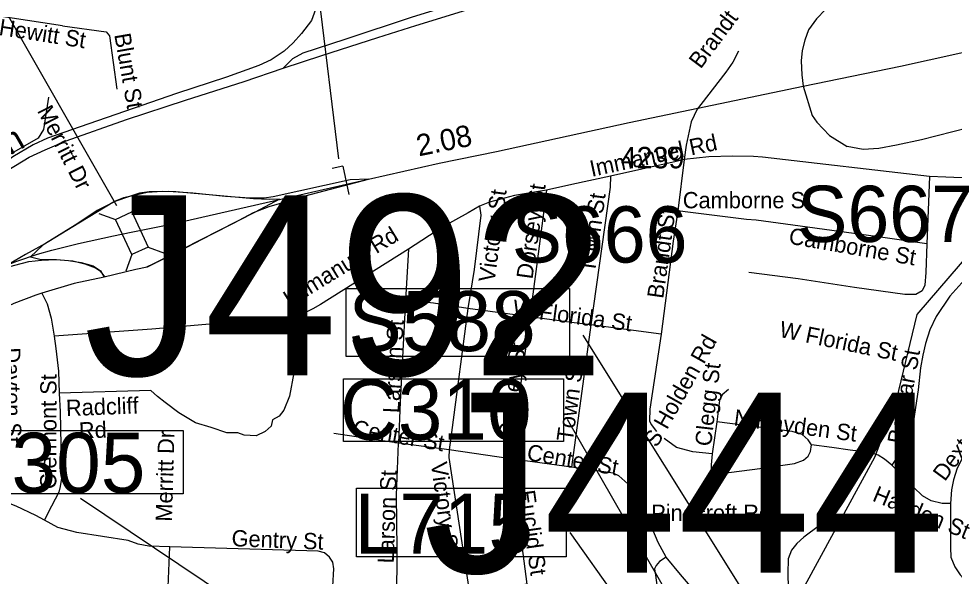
# Model space of a CAD drawing. Extents: x 1662474 to 1856135, y 779280 to 917889.
# Drawn here: x 1746839 to 1752296, y 837982 to 841234 of the extents above; entities that cross this region are included whole.
import ezdxf

# ---------------------------------------------------------------- set-up
doc = ezdxf.new("R2010")
doc.units = 0
for name, color, linetype in [('Exist Hydrographic Misc Water Feature', 7, 'Continuous'), ('Exist Railroad Mainline', 7, 'Continuous'), ('Exist Railroad Mainline Label', 7, 'Continuous'), ('Exist Railroad Siding', 7, 'Continuous'), ('Exist Road Non-System Structure Non-Sys NCDOT Attributed CELL', 7, 'Continuous'), ('Exist Road Non-System Structure Non-Sys NCDOT Number Label', 7, 'Continuous'), ('Exist Road Non-System Structure Non-Sys Other Number Label', 7, 'Continuous'), ('Exist Road Non-System Type 51', 7, 'Continuous'), ('Exist Road Non-System Type 51 Label', 7, 'Continuous'), ('Exist Road Primary Interstate Structure Ovrhead Sign CELL', 7, 'Continuous'), ('Exist Road Primary Interstate Structure Ovrhead Sign Number Label', 7, 'Continuous'), ('Exist Road Secondary Mileage Tenths English Label', 7, 'Continuous'), ('Exist Road Secondary Ramp 1 Lane  Attributed', 7, 'Continuous'), ('Exist Road Secondary Structure Cantilever Sign CELL', 7, 'Continuous'), ('Exist Road Secondary Structure Culvert Number Label', 7, 'Continuous'), ('Exist Road Secondary Structure Ovrhead Sign Number Label', 7, 'Continuous'), ('Exist Road Secondary Type 51 Number Label', 7, 'Continuous'), ('Exist Road Secondary Type 51 Undivided 4 Lane Attributed', 7, 'Continuous')]:
    doc.layers.add(name, color=color, linetype=linetype)

msp = doc.modelspace()

# ---------------------------------------------------------------- linework, layer by layer
at = {"layer": 'Exist Hydrographic Misc Water Feature'}
msp.add_lwpolyline([(1751360.8, 836588.7), (1751491.7, 836920.7), (1751477.8, 837163.9), (1751452.8, 837187.5), (1751425.7, 837929.9), (1751831.7, 838676.5), (1751958.8, 839008.7), (1752079.8, 839508.5), (1752584.9, 840095.5), (1752745.8, 840394.2), (1752812.7, 840471.6), (1752988.8, 840576.4), (1753482.8, 840773.1), (1753765.8, 840780.4), (1753973.7, 840743.3)], dxfattribs=at)
at = {"layer": 'Exist Railroad Mainline'}
for points in [[(1748380.8, 840945.3), (1748607.2, 841019.8), (1748933.9, 841124.1), (1749154.3, 841194.5), (1749502.8, 841300.6), (1749847.4, 841410.4), (1750063.7, 841479.2)], [(1746586.9, 840263.7), (1746775.5, 840350.5), (1746899.8, 840426.1), (1746993.9, 840469.1), (1747116.4, 840522.4), (1747467.2, 840646.6), (1747811.8, 840758.4), (1748154.4, 840866.6), (1748380.8, 840945.3)]]:
    msp.add_lwpolyline(points, dxfattribs=at)
at = {"layer": 'Exist Railroad Siding'}
for points in [[(1748476, 841814.5), (1748551.2, 841704), (1748579.9, 841631.6), (1748596.4, 841553.8), (1748599, 841455.6), (1748585, 841350.2), (1748569.6, 841286.8), (1748546.4, 841224.2), (1748488, 841146.7), (1748439.6, 841092.8), (1748387.5, 841045), (1748311.3, 840993.7), (1748238.7, 840960.1), (1748050.6, 840893), (1747759.7, 840796.8), (1747507.2, 840710.4), (1747196.8, 840604.1), (1747006.4, 840537.1), (1746924.2, 840497.8), (1746804, 840428.3), (1746586.9, 840263.7)], [(1753847, 841822.9), (1753414.4, 841723.8), (1753275, 841689.3), (1753113.7, 841647.8), (1752919.6, 841597.1), (1752709.9, 841546.4), (1752493.9, 841487.7), (1752248.5, 841455.4), (1751960.4, 841417.4), (1751776.7, 841385.1), (1751633.8, 841337.9), (1751545.1, 841287.2), (1751491, 841233.1), (1751444.9, 841169.7), (1751423, 841108.6), (1751409.2, 841048.7), (1751402.3, 840988.8), (1751405.7, 840907), (1751414.4, 840840.9), (1751466.9, 840669.1), (1751494.6, 840631.1), (1751567.6, 840553.3), (1751671.3, 840487.7)], [(1748380.8, 840945.3), (1748437.1, 841001), (1748497.2, 841034.5), (1748743.7, 841115.2), (1749136.3, 841244.7), (1749491.1, 841354.7), (1749841.8, 841460.8), (1750028.1, 841517.4), (1750138.2, 841556.8)], [(1752469.7, 840621.3), (1752103.9, 840528), (1751957.6, 840496.9), (1751855.6, 840477.3), (1751763.4, 840471.5), (1751671.3, 840487.7)]]:
    msp.add_lwpolyline(points, dxfattribs=at)
at = {"layer": 'Exist Road Non-System Structure Non-Sys NCDOT Attributed CELL'}
for p, q in [((1747534.4, 840203.1), (1747498.9, 840106.6)), ((1747306.8, 840097.8), (1747403.4, 840062.3)), ((1747593.1, 839901.9), (1747689.7, 839866.4)), ((1747498.1, 839857.8), (1747464.3, 839762))]:
    msp.add_line(p, q, dxfattribs=at)
msp.add_lwpolyline([(1747498.9, 840106.6), (1747593.6, 839902.1), (1747498.1, 839857.8), (1747403.4, 840062.3)], close=True, dxfattribs=at)
at = {"layer": 'Exist Road Non-System Structure Non-Sys NCDOT Number Label'}
msp.add_line((1747410.5, 840143.2), (1746566, 841618.1), dxfattribs=at)
at = {"layer": 'Exist Road Non-System Type 51'}
for p, q in [((1751177.5, 840425.4), (1751125, 840429.6)), ((1750720.5, 840412.6), (1750683.2, 840113.9)), ((1752151.8, 840313.4), (1751177.5, 840425.4)), ((1752151.8, 840313.4), (1752135.4, 839921.5)), ((1751139.1, 840058), (1751083.5, 840063.2)), ((1749111.4, 839890.5), (1749094.4, 839592.1)), ((1749819.5, 839496), (1749457.6, 839544.6)), ((1749819.5, 839496), (1749707.4, 838667.8)), ((1750175.6, 839447.5), (1750062.8, 838617.9)), ((1750586.1, 839393.9), (1750175.6, 839447.5)), ((1747615.1, 839422.9), (1747046.6, 839382.9)), ((1747609.6, 839065.9), (1747075.6, 839050.7)), ((1750910.2, 838883.2), (1750882.8, 838696.6)), ((1749053.4, 838759.1), (1748677.2, 838813.9)), ((1749350.5, 838720.2), (1749053.4, 838759.1)), ((1749707.4, 838667.8), (1749350.5, 838720.2)), ((1750062.8, 838617.9), (1749707.4, 838667.8)), ((1750875.4, 838574), (1750875.1, 838437)), ((1750439.6, 838470.9), (1750391.4, 838521.5))]:
    msp.add_line(p, q, dxfattribs=at)
for points in [[(1747093.9, 841192.4), (1746776.2, 841240.4), (1746721.9, 841248.5)], [(1747093.9, 841192.4), (1747348.9, 841156.7), (1747368.9, 841134.1), (1747411.4, 840822.2)], [(1751036.8, 841045.1), (1751003.8, 840981.1), (1750964.1, 840921.8), (1750816.4, 840733.6), (1750795.4, 840705.8)], [(1747012.4, 840777.1), (1746983.4, 840587.4), (1746953.1, 840536.2), (1746612.4, 840342.5)], [(1750795.4, 840705.8), (1750761.1, 840633.2), (1750731, 840496.6), (1750720.5, 840412.6)], [(1751125, 840429.6), (1751001.4, 840433), (1750864.9, 840427.8), (1750791.6, 840420.9), (1750720.5, 840412.6)], [(1750720.5, 840412.6), (1750672.8, 840400.5), (1750290.9, 840315.8)], [(1750290.9, 840315.8), (1750065.9, 840267.2), (1749916.6, 840233)], [(1750290.9, 840315.8), (1750289, 840251.9), (1750175.6, 839447.5)], [(1753099.5, 840274.5), (1752246.8, 840310.5), (1752151.8, 840313.4)], [(1748360.4, 840181.1), (1748301.4, 840179.8), (1748209.2, 840182.9), (1747756.2, 840224.7), (1747675.9, 840226.8), (1747588.6, 840220.4), (1747521.9, 840205.2), (1747450.8, 840188.2), (1747396.9, 840168.2)], [(1749916.6, 840233), (1749730.2, 840201.9), (1749584.4, 840162.9), (1749527.1, 840141.4)], [(1749916.6, 840233), (1749868.4, 839861.7), (1749819.5, 839496)], [(1747396.9, 840168.2), (1747189.6, 840042.2), (1746978.9, 839913.4), (1746908.2, 839845.9)], [(1748360.4, 840181.1), (1748218.8, 840106), (1747587.2, 839785.2)], [(1749527.1, 840141.4), (1749459.4, 840101.9), (1749313.1, 840019.2), (1749111.4, 839890.5)], [(1749527.1, 840141.4), (1749533.4, 840088.9), (1749494.4, 839771.4), (1749457.6, 839544.6)], [(1750683.2, 840113.9), (1750656.2, 839936.4), (1750586.1, 839393.9)], [(1751083.5, 840063.2), (1750726.2, 840107.4), (1750683.2, 840113.9)], [(1752135.4, 839921.5), (1751837.6, 839962.7), (1751139.1, 840058)], [(1749111.4, 839890.5), (1748598.2, 839567.9), (1748554.1, 839541.7), (1748503.2, 839516.5), (1748458.6, 839507.4)], [(1752135.4, 839921.5), (1752130.1, 839752.8), (1752124.6, 839679.8), (1752108.1, 839646.9), (1752071.1, 839624.7), (1752007.9, 839624.9), (1751713.9, 839665.9), (1751385.6, 839715.8), (1751097.1, 839753.8)], [(1753095.5, 839914.4), (1752782.4, 839924.1), (1752613.6, 839932.5), (1752565.1, 839913.1), (1752501.1, 839854.9), (1752357, 839712.1), (1752269.1, 839615.8), (1752189.5, 839497.6), (1752152.5, 839419.4), (1752127.1, 839339.1), (1752111.9, 839270.9), (1752099, 839197.1)], [(1746908.2, 839845.9), (1746970.8, 839830.4), (1747059.9, 839829.7), (1747129.8, 839823.6), (1747202.5, 839811.5), (1747272.9, 839792.4), (1747315.9, 839763.2), (1747336.9, 839726.5)], [(1747587.2, 839785.2), (1747522.4, 839771.6), (1747336.9, 839726.5)], [(1747336.9, 839726.5), (1747161.5, 839689.8), (1746973.4, 839633.4)], [(1746973.4, 839633.4), (1746939.8, 839622.2), (1746811.4, 839572.4), (1746695.4, 839521), (1746606.9, 839474)], [(1746973.4, 839633.4), (1747005.1, 839571.1), (1747027.4, 839486.4), (1747046.6, 839382.9)], [(1749094.4, 839592.1), (1749064.1, 839000.2), (1749053.4, 838759.1)], [(1749457.6, 839544.6), (1749258.4, 839574), (1749094.4, 839592.1)], [(1748458.6, 839507.4), (1748448.9, 839237.2), (1748443.6, 839168.5), (1748419.2, 839032.9), (1748385.4, 838949.9), (1748357.6, 838916.5), (1748319, 838894.8), (1748310.6, 838857.2), (1748275.9, 838827), (1748224.8, 838801.9), (1748154.4, 838804.8), (1748117.1, 838819.4), (1748051.9, 838818.4), (1747960.8, 838850.1), (1747871, 838876.7), (1747772.9, 838935.9), (1747692.5, 838995.2), (1747648.1, 839029.9), (1747609.6, 839065.9)], [(1748458.6, 839507.4), (1748379.9, 839489.2), (1747615.1, 839422.9)], [(1749457.6, 839544.6), (1749362.5, 838821.2), (1749350.5, 838720.2)], [(1750175.6, 839447.5), (1750063.4, 839461.4), (1749819.5, 839496)], [(1750586.1, 839393.9), (1750520.2, 838955.7), (1750517.6, 838887.9), (1750527.9, 838866.7), (1750559.1, 838826.2)], [(1747046.6, 839382.9), (1747055, 839310.8), (1747070.1, 839177.9), (1747075.6, 839050.7)], [(1752099, 839197.1), (1752085.4, 839069.9), (1752058.2, 838887.7), (1752037, 838802.6), (1752010.2, 838747.8), (1751931.5, 838629.2)], [(1750979, 839071.9), (1750941.5, 839040.4), (1750926.6, 839007.9), (1750910.2, 838883.2)], [(1747075.6, 839050.7), (1747081.2, 838940.7), (1747088.4, 838554.6), (1747080.9, 838506), (1747072.6, 838473), (1747008, 838349.6), (1746989.9, 838309.4)], [(1751462.8, 838747.8), (1751442.9, 838777.9), (1751408.9, 838807.9), (1751350.1, 838826.5), (1750910.2, 838883.2)], [(1752553.9, 838896.1), (1752515, 838867.2), (1752468.2, 838825.8), (1752419.1, 838774.2), (1752379, 838727.2), (1752347.5, 838680.6), (1752312.6, 838612.6), (1752290.4, 838544.1), (1752279, 838485.4), (1752274, 838406.6)], [(1749468.1, 837883.2), (1749062.9, 837824.2), (1749043.6, 837835.2), (1749046.2, 838140.2), (1749043.1, 838455.7), (1749053.4, 838759.1)], [(1750882.8, 838696.6), (1750770.4, 838707.6), (1750675.4, 838733.9), (1750604, 838785.2)], [(1750875.4, 838574), (1751161.4, 838611.5), (1751362.8, 838640.4), (1751415.2, 838658.2), (1751443.9, 838682.9), (1751456.5, 838710.5), (1751462.8, 838747.8)], [(1751931.5, 838629.2), (1751887.6, 838665.4), (1751851.8, 838687.9), (1751802.6, 838702.9), (1751689, 838717.9), (1751581.4, 838732.9), (1751462.8, 838747.8)], [(1749350.5, 838720.2), (1749347.9, 838674.5), (1749468.1, 837883.2)], [(1750882.8, 838696.6), (1750877.8, 838631.8), (1750875.4, 838574)], [(1749707.4, 838667.8), (1749802.6, 837936.2), (1749468.1, 837883.2)], [(1752274, 838406.6), (1752225.2, 838406.6), (1752160.1, 838422.9), (1752110.2, 838450.2), (1752005.2, 838551.7), (1751931.5, 838629.2)], [(1750391.4, 838521.5), (1750338.9, 838566.9), (1750306.6, 838584.2), (1750062.8, 838617.9)], [(1750615.2, 838094.2), (1750568.9, 838178.8), (1750473.9, 838404.5), (1750439.6, 838470.9)], [(1746989.9, 838309.4), (1746938.1, 838336.5), (1746824, 838390.2), (1746751, 838420.2), (1746647.1, 838440.2)], [(1752274, 838406.6), (1752272.8, 838150.4), (1752276.4, 838092.9), (1752299, 838037.5), (1752330.1, 837990.4), (1752371.6, 837945.4), (1752432.9, 837896.6), (1752515.2, 837853)], [(1747477.2, 838190.6), (1747177.5, 838236.8), (1747066.5, 838266.4), (1746989.9, 838309.4)], [(1751601.6, 838345.4), (1751417.6, 838209.2), (1751376.4, 838174), (1751346.5, 838134.1), (1751326.5, 838082.9), (1751325.2, 837997.9), (1751331.5, 837751.8), (1751347.5, 837651.8), (1751343.9, 837592.9), (1751320.2, 837554.1), (1751299.2, 837505.5)], [(1747720.4, 838154.1), (1747597.5, 838158.2), (1747536.6, 838168.8), (1747477.2, 838190.6)], [(1748193.2, 837829.2), (1747776.2, 837848), (1747746.4, 837864.4), (1747721.9, 837889.8), (1747710.1, 837921.2), (1747720.4, 838154.1)], [(1748666, 837823.7), (1748677, 838025.8), (1748671.2, 838064.6), (1748651.2, 838093.2), (1748622.4, 838118.9), (1748585.9, 838128.1), (1747720.4, 838154.1)], [(1750615.2, 838094.2), (1750576.4, 838069), (1750556.5, 838045.4), (1750547.9, 838025.5), (1750551.5, 838002.9), (1750613.9, 837553.4), (1750625.2, 837475.1), (1750635.2, 837421.5), (1750651.5, 837344.4), (1750679.1, 837269.1), (1750738.9, 837157.8)], [(1751299.2, 837505.5), (1751038.9, 837682.7), (1750847.9, 837827.9), (1750769.1, 837910.5), (1750699, 837992.9), (1750615.2, 838094.2)]]:
    msp.add_lwpolyline(points, dxfattribs=at)
at = {"layer": 'Exist Road Primary Interstate Structure Ovrhead Sign CELL'}
msp.add_line((1750179.4, 836439.9), (1747200.2, 838435.5), dxfattribs=at)
msp.add_lwpolyline([(1746500.8, 838831.4), (1747798.6, 838831.4), (1747798.6, 838462.7), (1746500.8, 838462.7)], close=True, dxfattribs=at)
at = {"layer": 'Exist Road Secondary Ramp 1 Lane  Attributed'}
for points in [[(1748879.5, 840298.7), (1748772.8, 840293.2), (1748323.9, 840195.4), (1748270.6, 840187.2), (1748186.6, 840187.2), (1748045.2, 840197.4), (1747854.6, 840215.9), (1747711.2, 840226.1), (1747600.5, 840224.1), (1747543.1, 840215.9), (1747485.8, 840197.4), (1747405.8, 840168.7)], [(1747586.2, 839787.3), (1747700.9, 839840.6), (1747815.7, 839900.1), (1747965.3, 839978), (1748096.4, 840043.6), (1748209.2, 840103.1), (1748299.3, 840137.9), (1748387.4, 840164.6), (1748510.5, 840200.8), (1748879.5, 840298.7)], [(1747405.8, 840168.7), (1747297.2, 840115.4), (1747168.1, 840029.3), (1746996, 839922.7), (1746879.2, 839859.1), (1746778.8, 839799.6)], [(1746672.2, 839756.6), (1746815.6, 839795.5), (1746897.6, 839818.1), (1746971.4, 839826.3), (1747055.4, 839830.4), (1747153.8, 839822.2), (1747225.5, 839803.7), (1747287, 839781.2), (1747309.5, 839764.8), (1747340.3, 839729.9)]]:
    msp.add_lwpolyline(points, dxfattribs=at)
at = {"layer": 'Exist Road Secondary Structure Cantilever Sign CELL'}
for q in [(1748667.4, 840361), (1748764.7, 840209.4)]:
    msp.add_line((1748729.4, 840374.3), q, dxfattribs=at)
at = {"layer": 'Exist Road Secondary Structure Culvert Number Label'}
for p, q in [((1748706.9, 840416.3), (1748437, 842616.4)), ((1751399.7, 836528), (1750039, 838895.6)), ((1751459.4, 836249.3), (1750056.2, 838238))]:
    msp.add_line(p, q, dxfattribs=at)
for points in [[(1748734, 839133.8), (1750016.9, 839133.8), (1750016.9, 838768.8), (1748734, 838768.8)], [(1748810, 838495.2), (1750032.8, 838495.2), (1750032.8, 838095), (1748810, 838095)]]:
    msp.add_lwpolyline(points, close=True, dxfattribs=at)
at = {"layer": 'Exist Road Secondary Structure Ovrhead Sign Number Label'}
msp.add_line((1751880, 836594.8), (1750130.7, 839388.8), dxfattribs=at)
msp.add_lwpolyline([(1748748.8, 839659.4), (1750051.4, 839659.4), (1750051.4, 839264.5), (1748748.8, 839264.5)], close=True, dxfattribs=at)
at = {"layer": 'Exist Road Secondary Type 51 Undivided 4 Lane Attributed'}
for points in [[(1748879.5, 840298.7), (1749290.9, 840390.9), (1749625.2, 840458.9), (1750398.9, 840627.5), (1751414.4, 840840.9), (1751981.5, 840957.4), (1752501.1, 841071.2), (1753431.2, 841275.8)], [(1747494, 839988.3), (1747727.3, 840035.2), (1748879.5, 840298.7)], [(1746778.8, 839799.6), (1746827.7, 839819.5), (1746949, 839860.1), (1747031.9, 839884.4), (1747187.9, 839922.5), (1747392.2, 839967), (1747494, 839988.3)]]:
    msp.add_lwpolyline(points, dxfattribs=at)

# ---------------------------------------------------------------- texts
at = {"layer": 'Exist Railroad Mainline Label'}
msp.add_text('Corporation', height=150, rotation=29.6337, dxfattribs=at).set_placement((1745974.8, 839972.1))
at = {"layer": 'Exist Road Non-System Structure Non-Sys Other Number Label'}
for s, p in [('J492', (1747216.4, 839154.4)), ('J444', (1749196.6, 838003.6))]:
    msp.add_text(s, height=1049.86, dxfattribs=at).set_placement(p)
at = {"layer": 'Exist Road Non-System Type 51 Label'}
for s, rotation, p in [('Brandt St', 53.4098, (1750816.4, 840936.9)), ('Hewitt St', 351.1429, (1746719.6, 841139.5)), ('Blunt St', 279.8878, (1747395.9, 841141.2)), ('Merritt Dr', 296.9226, (1746944.3, 840697.7)), ('Immanuel Rd', 12.1016, (1750181, 840311.1)), ('Dorsey St', 81.9844, (1749835.2, 839711.3)), ('Victory St', 82.4654, (1749614.1, 839692.8)), ('Town St', 82.2613, (1750200, 839748.6)), ('Brandt St', 81.9596, (1750597.6, 839598)), ('Immanuel Rd', 31.5491, (1748418.8, 839549.8)), ('Camborne St', 350.1047, (1751325.5, 839922.6)), ('W Florida St', 352.4463, (1749716.2, 839501.5)), ('Larson St', 87.2143, (1749058.6, 838931.9)), ('W Florida St', 348.3376, (1751269.9, 839378.8)), ('S Holden Rd', 60.6143, (1750561.1, 838728.1)), ('Dorsey St', 82.7647, (1749728.7, 838785.2)), ('Dayton St', 270.7129, (1746753.1, 839316.2)), ('Belmar St', 79.7541, (1751997.9, 838748.1)), ('Town St', 82.0078, (1750069.8, 838764.1)), ('Clegg St', 83.4218, (1750877.2, 838736.6)), ('Clermont St', 89.8658, (1747058.3, 838489.8)), ('Dexter Ave', 53.7343, (1752240.3, 838531)), ('Radcliff', 2.1494, (1747116.2, 838915.8)), ('N Hayden St', 352.3582, (1751006.5, 838862.4)), ('  Rd', 2.1494, (1747121.3, 838782.1)), ('Center St', 350.242, (1748782.6, 838801.5)), ('Merritt Dr', 88.426, (1747732.9, 838299.6)), ('Center St', 350.242, (1749798.1, 838660.4)), ('Victory St', 277.5358, (1749242.5, 838642.7)), ('Larson St', 88.1174, (1749026.2, 838055.8)), ('Euclid St', 278.119, (1749754.4, 838477.9)), ('Hayden St', 337.4834, (1751812.3, 838424.3)), ('Gentry St', 357.7622, (1748079.1, 838157.7))]:
    msp.add_text(s, height=95, rotation=rotation, dxfattribs=at).set_placement(p)
for s, p in [('Camborne St', (1750712.1, 840128.1)), ('Pinecroft Rd', (1750527.8, 838304.7))]:
    msp.add_text(s, height=95, dxfattribs=at).set_placement(p)
at = {"layer": 'Exist Road Primary Interstate Structure Ovrhead Sign CELL'}
msp.add_text('S305', height=350, dxfattribs=at).set_placement((1746484.7, 838468.8))
at = {"layer": 'Exist Road Primary Interstate Structure Ovrhead Sign Number Label'}
for s, p in [('S667', (1751379.5, 839931.5)), ('S666', (1749714.8, 839811.7))]:
    msp.add_text(s, height=328.08, dxfattribs=at).set_placement(p)
at = {"layer": 'Exist Road Secondary Mileage Tenths English Label'}
msp.add_text('2.08', height=125, rotation=11.4935, dxfattribs=at).set_placement((1749172.3, 840430.5))
at = {"layer": 'Exist Road Secondary Structure Culvert Number Label'}
for s, p in [('C310', (1748711.8, 838778.5)), ('L715', (1748797, 838114.7))]:
    msp.add_text(s, height=350, dxfattribs=at).set_placement(p)
at = {"layer": 'Exist Road Secondary Structure Ovrhead Sign Number Label'}
msp.add_text('S588', height=350, dxfattribs=at).set_placement((1748761.4, 839295.1))
at = {"layer": 'Exist Road Secondary Type 51 Number Label'}
msp.add_text('4239', height=125, dxfattribs=at).set_placement((1750349.7, 840361.1))

doc.saveas('drawing.dxf')
